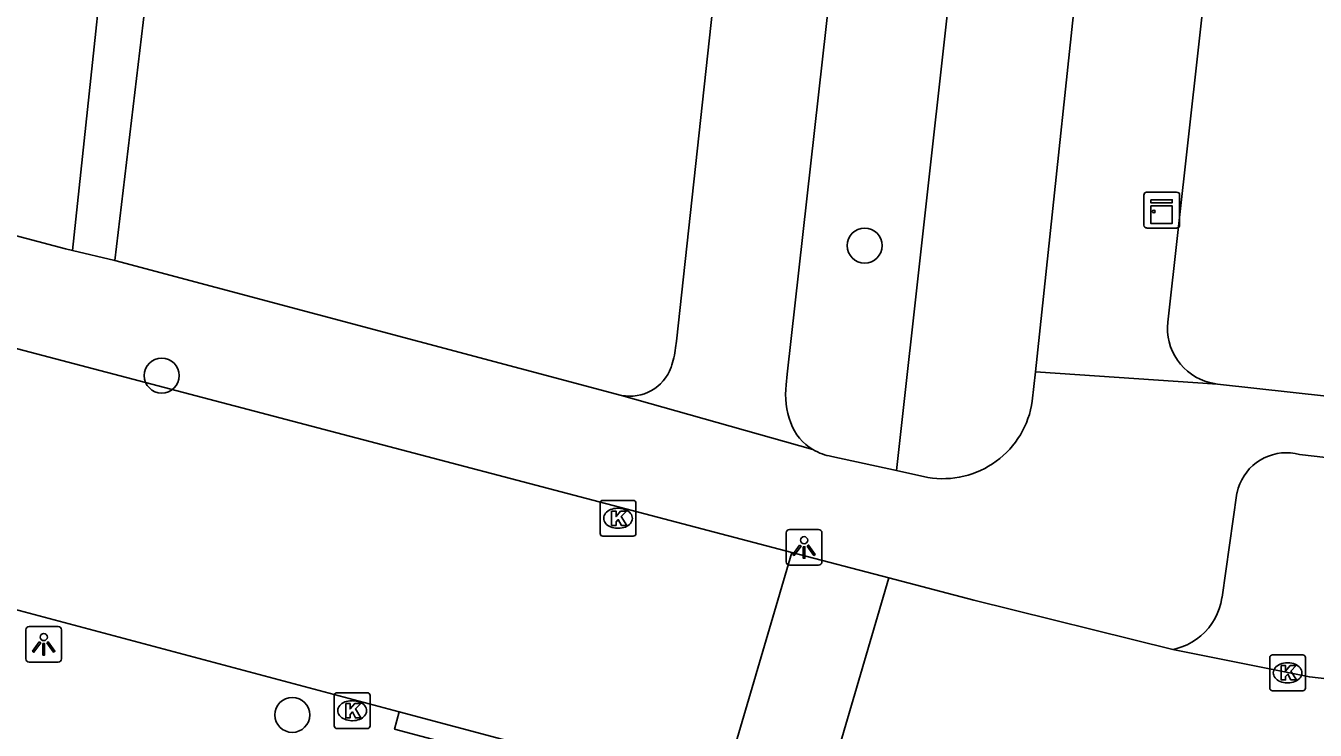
# Model space of a CAD drawing. Extents: x 162026 to 163499, y 387297 to 388169.
# Drawn here: x 162426.51 to 162462.54, y 387955.08 to 387974.77 of the extents above; entities that cross this region are included whole.
import ezdxf

# ---------------------------------------------------------------- set-up
doc = ezdxf.new("R2010")
doc.units = 0
for name, color, linetype in [('IMGEO_Boom', 7, 'Continuous'), ('IMGEO_Groenvoorziening', 7, 'Continuous'), ('IMGEO_Kast', 7, 'Continuous'), ('IMGEO_Kolk', 7, 'Continuous'), ('IMGEO_Lichtpunt', 7, 'Continuous'), ('IMGEO_Rijbaan_lokaal_open', 7, 'Continuous'), ('IMGEO_Voetpad_open', 7, 'Continuous')]:
    doc.layers.add(name, color=color, linetype=linetype)

msp = doc.modelspace()

# ---------------------------------------------------------------- linework, layer by layer
at = {"layer": 'IMGEO_Boom'}
for centre in [(162449.947, 387968.626), (162430.308, 387964.993), (162433.954, 387955.513)]:
    msp.add_circle(centre, 0.489, dxfattribs=at)
at = {"layer": 'IMGEO_Groenvoorziening'}
msp.add_lwpolyline([(162454.548, 387995.66), (162450.835, 387962.34)], dxfattribs=at)
at = {"layer": 'IMGEO_Kast'}
for p, q in [((162457.748, 387969.191), (162457.748, 387970.032)), ((162457.748, 387970.032), (162457.748, 387969.191)), ((162457.823, 387970.116), (162458.664, 387970.116)), ((162458.664, 387970.116), (162457.823, 387970.116)), ((162458.748, 387970.041), (162458.748, 387969.2)), ((162458.748, 387969.2), (162458.748, 387970.041)), ((162458.673, 387969.116), (162457.832, 387969.116)), ((162457.832, 387969.116), (162458.673, 387969.116))]:
    msp.add_line(p, q, dxfattribs=at)
for points in [[(162457.943, 387969.906), (162458.543, 387969.906), (162458.543, 387969.821), (162457.943, 387969.821), (162457.943, 387969.906)], [(162457.943, 387969.731), (162458.543, 387969.731), (162458.543, 387969.242), (162457.943, 387969.242), (162457.943, 387969.731)]]:
    msp.add_lwpolyline(points, dxfattribs=at)
msp.add_circle((162458.027, 387969.58), 0.0377, dxfattribs=at)
for centre, start, end in [((162457.826, 387970.038), 92.4484, 184.2845), ((162457.826, 387970.038), 92.4484, 184.2845), ((162458.67, 387970.038), 2.4484, 94.2845), ((162458.67, 387970.038), 2.4484, 94.2845), ((162457.826, 387969.194), 182.4484, 274.2845), ((162457.826, 387969.194), 182.4484, 274.2845), ((162458.67, 387969.194), 272.4484, 4.2845), ((162458.67, 387969.194), 272.4484, 4.2845)]:
    msp.add_arc(centre, 0.0779, start, end, dxfattribs=at)
at = {"layer": 'IMGEO_Kolk'}
for p, q in [((162442.556, 387960.579), (162442.556, 387961.431)), ((162442.631, 387961.505), (162443.483, 387961.505)), ((162443.557, 387961.431), (162443.557, 387960.579)), ((162443.044, 387961.285), (162443.069, 387961.285)), ((162443.067, 387960.725), (162443.042, 387960.725)), ((162443.483, 387960.505), (162442.631, 387960.505)), ((162461.264, 387956.262), (162461.264, 387957.114)), ((162461.339, 387957.188), (162462.191, 387957.188)), ((162462.265, 387957.114), (162462.265, 387956.262)), ((162461.752, 387956.968), (162461.777, 387956.968)), ((162461.775, 387956.408), (162461.75, 387956.408)), ((162435.128, 387955.204), (162435.128, 387956.056)), ((162435.203, 387956.13), (162436.055, 387956.13)), ((162436.129, 387956.056), (162436.129, 387955.204)), ((162462.191, 387956.188), (162461.339, 387956.188)), ((162435.616, 387955.91), (162435.641, 387955.91)), ((162435.639, 387955.35), (162435.614, 387955.35)), ((162436.055, 387955.13), (162435.203, 387955.13))]:
    msp.add_line(p, q, dxfattribs=at)
for points in [[(162442.556, 387960.579), (162442.556, 387961.431)], [(162442.631, 387961.505), (162443.483, 387961.505)], [(162443.557, 387961.431), (162443.557, 387960.579)], [(162442.877, 387961.205), (162443, 387961.205), (162443, 387961.054), (162443.13, 387961.205), (162443.294, 387961.205), (162443.148, 387961.054), (162443.301, 387960.805), (162443.149, 387960.805), (162443.064, 387960.969), (162443, 387960.902), (162443, 387960.805), (162442.877, 387960.805), (162442.877, 387961.205)], [(162443.483, 387960.505), (162442.631, 387960.505)], [(162461.264, 387956.262), (162461.264, 387957.114)], [(162461.339, 387957.188), (162462.191, 387957.188)], [(162462.265, 387957.114), (162462.265, 387956.262)], [(162461.585, 387956.888), (162461.708, 387956.888), (162461.708, 387956.737), (162461.838, 387956.888), (162462.002, 387956.888), (162461.856, 387956.737), (162462.009, 387956.488), (162461.857, 387956.488), (162461.772, 387956.652), (162461.708, 387956.585), (162461.708, 387956.488), (162461.585, 387956.488), (162461.585, 387956.888)], [(162435.128, 387955.204), (162435.128, 387956.056)], [(162435.203, 387956.13), (162436.055, 387956.13)], [(162436.129, 387956.056), (162436.129, 387955.204)], [(162462.191, 387956.188), (162461.339, 387956.188)], [(162435.449, 387955.83), (162435.572, 387955.83), (162435.572, 387955.679), (162435.702, 387955.83), (162435.866, 387955.83), (162435.72, 387955.679), (162435.873, 387955.43), (162435.721, 387955.43), (162435.636, 387955.594), (162435.572, 387955.527), (162435.572, 387955.43), (162435.449, 387955.43), (162435.449, 387955.83)], [(162436.055, 387955.13), (162435.203, 387955.13)]]:
    msp.add_lwpolyline(points, dxfattribs=at)
for centre, start, end in [((162442.633, 387961.429), 91.552, 178.448), ((162442.633, 387961.429), 91.552, 178.448), ((162443.481, 387961.429), 1.552, 88.448), ((162443.481, 387961.429), 1.552, 88.448), ((162442.633, 387960.581), 181.552, 268.448), ((162442.633, 387960.581), 181.552, 268.448), ((162443.481, 387960.581), 271.552, 358.448), ((162443.481, 387960.581), 271.552, 358.448), ((162461.341, 387957.112), 91.552, 178.448), ((162461.341, 387957.112), 91.552, 178.448), ((162462.189, 387957.112), 1.552, 88.448), ((162462.189, 387957.112), 1.552, 88.448), ((162435.205, 387956.054), 91.552, 178.448), ((162435.205, 387956.054), 91.552, 178.448), ((162436.053, 387956.054), 1.552, 88.448), ((162436.053, 387956.054), 1.552, 88.448), ((162461.341, 387956.264), 181.552, 268.448), ((162461.341, 387956.264), 181.552, 268.448), ((162462.189, 387956.264), 271.552, 358.448), ((162462.189, 387956.264), 271.552, 358.448), ((162435.205, 387955.206), 181.552, 268.448), ((162435.205, 387955.206), 181.552, 268.448), ((162436.053, 387955.206), 271.552, 358.448), ((162436.053, 387955.206), 271.552, 358.448)]:
    msp.add_arc(centre, 0.0765, start, end, dxfattribs=at)
for centre, major_axis, ratio, start_param, end_param in [((162443.043, 387961.005), (-0.387, 0.002), 0.722429, 4.712389, 7.853982), ((162443.068, 387961.005), (-0.39, 0.002), 0.717154, 1.570796, 4.712389), ((162461.751, 387956.688), (-0.387, 0.002), 0.722429, 4.712389, 7.853982), ((162461.776, 387956.688), (-0.39, 0.002), 0.717154, 1.570796, 4.712389), ((162435.615, 387955.63), (-0.387, 0.002), 0.722429, 4.712389, 7.853982), ((162435.64, 387955.63), (-0.39, 0.002), 0.717154, 1.570796, 4.712389)]:
    msp.add_ellipse(centre, major_axis=major_axis, ratio=ratio, start_param=start_param, end_param=end_param, dxfattribs=at)
at = {"layer": 'IMGEO_Lichtpunt'}
for p, q in [((162448.659, 387960.69), (162447.851, 387960.69)), ((162448.659, 387960.69), (162447.851, 387960.69)), ((162447.757, 387960.595), (162447.757, 387959.788)), ((162447.757, 387960.595), (162447.757, 387959.788)), ((162448.753, 387959.788), (162448.753, 387960.595)), ((162448.753, 387959.788), (162448.753, 387960.595)), ((162447.851, 387959.694), (162448.659, 387959.694)), ((162447.851, 387959.694), (162448.659, 387959.694)), ((162426.513, 387957.889), (162426.513, 387957.082)), ((162426.513, 387957.889), (162426.513, 387957.082)), ((162427.415, 387957.984), (162426.607, 387957.984)), ((162427.415, 387957.984), (162426.607, 387957.984)), ((162427.509, 387957.082), (162427.509, 387957.889)), ((162427.509, 387957.082), (162427.509, 387957.889)), ((162426.607, 387956.988), (162427.415, 387956.988)), ((162426.607, 387956.988), (162427.415, 387956.988))]:
    msp.add_line(p, q, dxfattribs=at)
for points in [[(162448.131, 387960.259), (162448.17, 387960.231), (162447.982, 387959.969), (162447.944, 387959.996), (162448.131, 387960.259)], [(162448.233, 387960.211), (162448.28, 387960.211), (162448.28, 387959.889), (162448.233, 387959.889), (162448.233, 387960.211)], [(162448.343, 387960.231), (162448.381, 387960.258), (162448.568, 387959.996), (162448.529, 387959.968), (162448.343, 387960.231)], [(162426.887, 387957.553), (162426.926, 387957.525), (162426.738, 387957.263), (162426.7, 387957.29), (162426.887, 387957.553)], [(162426.989, 387957.505), (162427.036, 387957.505), (162427.036, 387957.183), (162426.989, 387957.183), (162426.989, 387957.505)], [(162427.099, 387957.525), (162427.137, 387957.552), (162427.324, 387957.29), (162427.285, 387957.262), (162427.099, 387957.525)]]:
    msp.add_lwpolyline(points, dxfattribs=at)
for centre in [(162448.256, 387960.393), (162427.012, 387957.687)]:
    msp.add_circle(centre, 0.0994, dxfattribs=at)
for centre, start, end in [((162447.851, 387960.595), 90, 180), ((162447.851, 387960.595), 90, 180), ((162448.659, 387960.595), 0, 90), ((162448.659, 387960.595), 0, 90), ((162447.851, 387959.788), 180, 270), ((162447.851, 387959.788), 180, 270), ((162448.659, 387959.788), 270, 0), ((162448.659, 387959.788), 270, 360), ((162426.607, 387957.889), 90, 180), ((162426.607, 387957.889), 90, 180), ((162427.415, 387957.889), 0, 90), ((162427.415, 387957.889), 0, 90), ((162426.607, 387957.082), 180, 270), ((162426.607, 387957.082), 180, 270), ((162427.415, 387957.082), 270, 0), ((162427.415, 387957.082), 270, 360)]:
    msp.add_arc(centre, 0.0946, start, end, dxfattribs=at)
at = {"layer": 'IMGEO_Rijbaan_lokaal_open'}
for points in [[(162447.914, 387960.052), (162413.203, 387969.177)], [(162445.905, 387953.208), (162447.914, 387960.052)], [(162450.622, 387959.34), (162447.914, 387960.052)], [(162450.622, 387959.34), (162448.627, 387952.545)], [(162458.556, 387957.341), (162452.997, 387958.715), (162450.622, 387959.34)], [(162424.083, 387959.024), (162436.937, 387955.599)], [(162458.556, 387957.341), (162462.373, 387956.575), (162470.553, 387955.636), (162483.798, 387954.161), (162500.686, 387952.461)], [(162443.098, 387953.956), (162436.937, 387955.599)]]:
    msp.add_lwpolyline(points, dxfattribs=at)
at = {"layer": 'IMGEO_Voetpad_open'}
for points in [[(162427.812, 387968.483), (162429.183, 387981.368), (162431.214, 387998.01)], [(162461.579, 387994.806), (162458.418, 387966.487), (162458.409, 387966.347), (162458.412, 387966.207), (162458.428, 387966.068), (162458.456, 387965.931), (162458.496, 387965.797), (162458.548, 387965.666), (162458.611, 387965.542), (162458.686, 387965.423), (162458.771, 387965.311), (162458.865, 387965.208), (162458.968, 387965.113), (162459.079, 387965.028), (162459.198, 387964.953), (162459.322, 387964.889), (162459.452, 387964.836), (162459.586, 387964.796), (162459.723, 387964.767), (162459.803, 387964.756)], [(162451.057, 387994.269), (162447.781, 387965.034), (162447.754, 387964.736)], [(162454.716, 387965.093), (162457.678, 387993.01), (162457.659, 387993.573)], [(162430.302, 387979.174), (162428.993, 387968.21)], [(162444.665, 387965.767), (162444.69, 387965.956), (162445.951, 387977.52)], [(162420.302, 387970.469), (162427.616, 387968.535), (162427.812, 387968.483)], [(162428.993, 387968.21), (162427.812, 387968.483)], [(162428.993, 387968.21), (162443.151, 387964.44)], [(162454.716, 387965.093), (162454.63, 387964.281)], [(162459.803, 387964.756), (162454.716, 387965.093)], [(162459.803, 387964.756), (162482.808, 387962.218)], [(162448.503, 387962.924), (162443.151, 387964.44)], [(162478.621, 387960.905), (162462.098, 387962.79), (162461.974, 387962.817), (162461.848, 387962.833), (162461.722, 387962.837), (162461.595, 387962.83), (162461.47, 387962.812), (162461.346, 387962.782), (162461.226, 387962.742), (162461.11, 387962.691), (162460.999, 387962.63), (162460.894, 387962.56), (162460.795, 387962.48), (162460.704, 387962.392), (162460.622, 387962.296), (162460.548, 387962.193), (162460.484, 387962.083), (162460.429, 387961.969), (162460.386, 387961.85), (162460.353, 387961.728), (162460.349, 387961.711), (162459.932, 387958.805), (162459.928, 387958.78), (162459.899, 387958.629), (162459.856, 387958.48), (162459.8, 387958.336), (162459.732, 387958.198), (162459.651, 387958.066), (162459.559, 387957.943), (162459.456, 387957.827), (162459.343, 387957.722), (162459.222, 387957.627), (162459.092, 387957.543), (162458.956, 387957.471), (162458.813, 387957.412), (162458.666, 387957.366), (162458.556, 387957.341)], [(162450.835, 387962.34), (162449.027, 387962.735)], [(162451.713, 387962.148), (162450.835, 387962.34)], [(162436.937, 387955.599), (162436.812, 387955.115), (162442.973, 387953.472), (162443.098, 387953.956)]]:
    msp.add_lwpolyline(points, dxfattribs=at)
for centre, radius, start, end in [((162442.243, 387966.05), 2.439, 340.1796, 353.3394), ((162443.394, 387965.629), 1.213, 258.4658, 340.4614), ((162450.123, 387964.477), 2.383, 173.7607, 199.8147), ((162452.137, 387964.63), 2.518, 260.3137, 352.0372), ((162449.245, 387964.176), 1.455, 200.3831, 239.3338), ((162449.247, 387964.166), 1.448, 239.0756, 261.257)]:
    msp.add_arc(centre, radius, start, end, dxfattribs=at)

doc.saveas('drawing.dxf')
